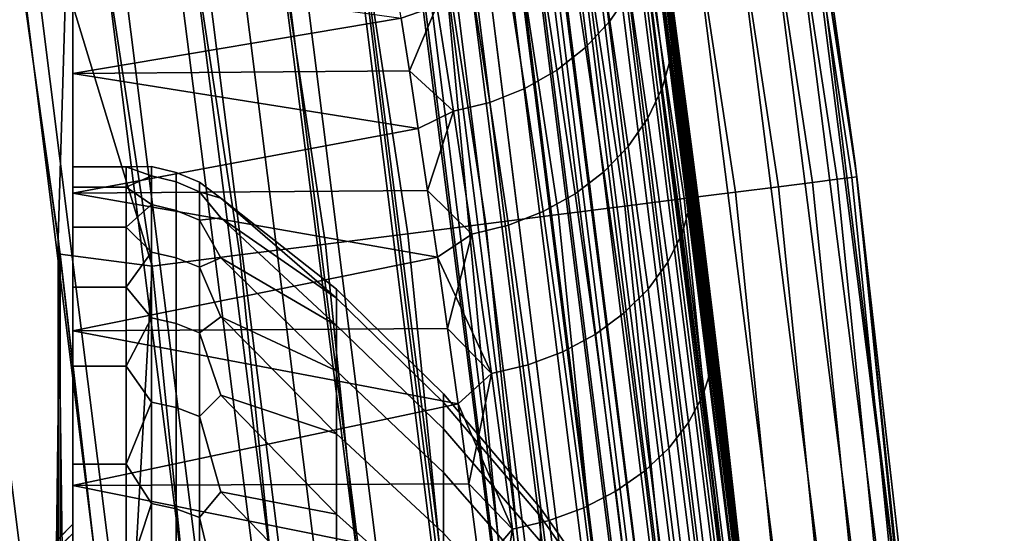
# Model space of a CAD drawing. Header units: metres. Extents: x -248 to 28, y -28 to 28.
# Tile 473 of 507: x 26.433 to 27.664, y 3.039 to 3.681. Entities that reach past the tile are written whole.
import ezdxf

# ---------------------------------------------------------------- set-up
doc = ezdxf.new("R2010")
doc.units = ezdxf.units.M
doc.layers.add('solid_10_061_053_XXX', color=7, linetype='CONTINUOUS')

msp = doc.modelspace()

# ---------------------------------------------------------------- linework, layer by layer
at = {"layer": 'solid_10_061_053_XXX'}
for points in [[(27.455347, 3.481474, 25.778681), (27.244837, 4.861647, 25.778681), (27.263208, 4.864924, 25.889374), (27.47386, 3.48382, 25.889374)], [(27.47386, 3.48382, 25.889374), (27.263208, 4.864924, 25.889374), (27.269253, 4.865991, 26), (27.47995, 3.48458, 26)], [(27.269253, 4.865991, 26), (27.477783, 3.501632, 117), (27.557713, 2.804009, 117), (27.47995, 3.48458, 26)], [(27.269253, 4.865991, 26), (27.380196, 4.197004, 117), (27.477783, 3.501632, 117)], [(27.214371, 4.856211, 25.670778), (27.424644, 3.477581, 25.670778), (27.382137, 3.472191, 25.567024), (27.17219, 4.848684, 25.567024)], [(27.244837, 4.861647, 25.778681), (27.455347, 3.481474, 25.778681), (27.424644, 3.477581, 25.670778), (27.214371, 4.856211, 25.670778)], [(27.118826, 4.839162, 25.468725), (27.328363, 3.465372, 25.468725), (27.263996, 3.45721, 25.377121), (27.054955, 4.827764, 25.377121)], [(27.17219, 4.848684, 25.567024), (27.382137, 3.472191, 25.567024), (27.328363, 3.465372, 25.468725), (27.118826, 4.839162, 25.468725)], [(27.054955, 4.827764, 25.377121), (27.263996, 3.45721, 25.377121), (27.189852, 3.447807, 25.293365), (26.981377, 4.814634, 25.293365)], [(26.981377, 4.814634, 25.293365), (27.189852, 3.447807, 25.293365), (27.106861, 3.437282, 25.218515), (26.899023, 4.799937, 25.218515)], [(26.899023, 4.799937, 25.218515), (27.106861, 3.437282, 25.218515), (27.016071, 3.425768, 25.153511), (26.808929, 4.78386, 25.153511)], [(26.808929, 4.78386, 25.153511), (27.016071, 3.425768, 25.153511), (26.918625, 3.41341, 25.099174), (26.712231, 4.766603, 25.099174)], [(26.712231, 4.766603, 25.099174), (26.918625, 3.41341, 25.099174), (26.815752, 3.400364, 25.056189), (26.610147, 4.748385, 25.056189)], [(26.610147, 4.748385, 25.056189), (26.815752, 3.400364, 25.056189), (26.708748, 3.386793, 25.025095), (26.503963, 4.729435, 25.025095)], [(26.503963, 4.729435, 25.025095), (26.708748, 3.386793, 25.025095), (26.598961, 3.372869, 25.006287), (26.395018, 4.709992, 25.006287)], [(26.395018, 4.709992, 25.006287), (26.598961, 3.372869, 25.006287), (26.389452, 4.060376, 25)], [(27.501806, 2.798339, 117.330498), (27.324648, 4.188508, 117.330498), (27.282156, 4.181994, 117.434196), (27.459038, 2.793987, 117.434196)], [(27.532742, 2.801486, 117.222633), (27.355385, 4.193219, 117.222633), (27.324648, 4.188508, 117.330498), (27.501806, 2.798339, 117.330498)], [(27.355385, 4.193219, 117.222633), (27.532742, 2.801486, 117.222633), (27.551455, 2.80339, 117.111969), (27.373978, 4.196069, 117.111969)], [(27.373978, 4.196069, 117.111969), (27.551455, 2.80339, 117.111969), (27.380196, 4.197004, 117)], [(27.551455, 2.80339, 117.111969), (27.477783, 3.501632, 117), (27.380196, 4.197004, 117)], [(27.404978, 2.788486, 117.532425), (27.228443, 4.17376, 117.532425), (27.164186, 4.163909, 117.62394), (27.340303, 2.781904, 117.62394)], [(27.459038, 2.793987, 117.434196), (27.282156, 4.181994, 117.434196), (27.228443, 4.17376, 117.532425), (27.404978, 2.788486, 117.532425)], [(27.356281, 2.781849, 118.80262), (27.180271, 4.163846, 118.80262), (27.058975, 4.145283, 132.863525), (27.234201, 2.769447, 132.863525)], [(27.340303, 2.781904, 117.62394), (27.164186, 4.163909, 117.62394), (27.090197, 4.152566, 117.707596), (27.265835, 2.774326, 117.707596)], [(27.187553, 4.097865, 118.759666), (27.180271, 4.163846, 118.80262), (27.356281, 2.781849, 118.80262)], [(27.367477, 2.69652, 1.327099), (27.358906, 2.782131, -8.8), (27.182878, 4.164268, -8.8), (27.354073, 2.829268, 1.435222)], [(27.357239, 2.737505, -8.910626), (27.186779, 4.097747, -8.910626), (27.182878, 4.164268, -8.8), (27.358906, 2.782131, -8.8)], [(27.340481, 2.957714, 1.548554), (27.354073, 2.829268, 1.435222), (27.182878, 4.164268, -8.8)], [(27.326824, 3.081347, 1.66665), (27.340481, 2.957714, 1.548554), (27.182878, 4.164268, -8.8)], [(27.313156, 3.200229, 1.789559), (27.326824, 3.081347, 1.66665), (27.182878, 4.164268, -8.8)], [(27.299599, 3.313903, 1.916783), (27.313156, 3.200229, 1.789559), (27.182878, 4.164268, -8.8)], [(27.286209, 3.422396, 2.048367), (27.299599, 3.313903, 1.916783), (27.182878, 4.164268, -8.8)], [(27.273094, 3.525391, 2.183825), (27.286209, 3.422396, 2.048367), (27.182878, 4.164268, -8.8)], [(27.247969, 3.714596, 2.465906), (27.273094, 3.525391, 2.183825), (27.182878, 4.164268, -8.8)], [(27.204302, 4.021929, 6.332458), (27.186808, 4.138542, 6.016832), (27.18288, 4.164258, 23.9), (27.358906, 2.782125, 23.9)], [(27.187773, 4.097897, 23.978315), (27.358906, 2.782125, 23.9), (27.18288, 4.164258, 23.9)], [(27.265835, 2.774326, 117.707596), (27.090197, 4.152566, 117.707596), (27.007406, 4.139874, 117.782333), (27.182505, 2.765845, 117.782333)], [(27.182505, 2.765845, 117.782333), (27.007406, 4.139874, 117.782333), (26.916855, 4.125992, 117.847214), (27.091368, 2.75657, 117.847214)], [(27.230553, 2.724828, 133.006744), (27.234201, 2.769447, 132.863525), (27.058975, 4.145283, 132.863525), (27.060883, 4.078772, 133.006744)], [(26.571459, 2.658875, 134.685471), (27.120987, 2.757933, 133.423676), (26.946491, 4.128049, 133.423676), (26.405895, 3.980048, 134.685471)], [(27.091368, 2.75657, 117.847214), (26.916855, 4.125992, 117.847214), (26.819689, 4.111095, 117.901421), (26.993572, 2.746617, 117.901421)], [(27.173647, 2.719133, 133.288391), (27.00433, 4.070248, 133.288391), (26.946491, 4.128049, 133.423676), (27.120987, 2.757933, 133.423676)], [(26.884398, 4.114105, 118.5), (27.058289, 2.746946, 118.5), (25.710758, 2.657669, 118.5), (25.539848, 3.977733, 118.5)], [(26.935669, 4.059899, 118.503029), (27.058289, 2.746946, 118.5), (26.884398, 4.114105, 118.5)], [(26.993572, 2.746617, 117.901421), (26.819689, 4.111095, 117.901421), (26.717129, 4.095372, 117.944267), (26.890347, 2.736112, 117.944267)], [(26.890347, 2.736112, 117.944267), (26.717129, 4.095372, 117.944267), (26.610468, 4.07902, 117.975212), (26.782995, 2.725186, 117.975212)], [(27.258434, 2.727618, 118.573914), (27.088589, 4.082948, 118.573914), (27.118603, 4.087471, 118.604492), (27.288635, 2.73064, 118.604492)], [(27.137724, 4.090353, -9.12922), (27.307877, 2.732565, -9.12922), (27.265244, 2.728299, -9.232974), (27.095356, 4.083968, -9.232974)], [(27.317841, 2.733562, 24.129755), (27.147627, 4.091846, 24.129755), (27.113245, 4.086664, 24.200205), (27.283243, 2.7301, 24.200205)], [(27.288635, 2.73064, 118.604492), (27.118603, 4.087471, 118.604492), (27.143974, 4.091296, 118.639099), (27.314165, 2.733195, 118.639099)], [(27.168327, 4.094966, -9.021317), (27.338671, 2.735647, -9.021317), (27.307877, 2.732565, -9.12922), (27.137724, 4.090353, -9.12922)], [(27.314165, 2.733195, 118.639099), (27.143974, 4.091296, 118.639099), (27.164183, 4.094342, 118.677032), (27.334501, 2.735229, 118.677032)], [(27.342983, 2.736078, 24.055367), (27.172611, 4.095612, 24.055367), (27.147627, 4.091846, 24.129755), (27.317841, 2.733562, 24.129755)], [(27.334501, 2.735229, 118.677032), (27.164183, 4.094342, 118.677032), (27.178808, 4.096546, 118.717499), (27.34922, 2.736702, 118.717499)], [(27.186779, 4.097747, -8.910626), (27.357239, 2.737505, -8.910626), (27.338671, 2.735647, -9.021317), (27.168327, 4.094966, -9.021317)], [(27.358238, 2.737605, 23.978315), (27.187773, 4.097897, 23.978315), (27.172611, 4.095612, 24.055367), (27.342983, 2.736078, 24.055367)], [(27.34922, 2.736702, 118.717499), (27.178808, 4.096546, 118.717499), (27.187553, 4.097865, 118.759666), (27.358019, 2.737583, 118.759666)], [(27.358019, 2.737583, 118.759666), (27.187553, 4.097865, 118.759666), (27.356281, 2.781849, 118.80262)], [(27.358238, 2.737605, 23.978315), (27.358906, 2.782125, 23.9), (27.187773, 4.097897, 23.978315)], [(25.710758, 2.657663, 24.5), (26.761873, 2.722493, 24.5), (26.589502, 4.075323, 24.5), (25.53985, 3.977724, 24.5)], [(26.481707, -3.407232, 118), (26.481707, 3.407232, 118), (26.385849, 4.083733, 118)], [(26.501053, 4.062245, 117.993866), (26.385849, 4.083733, 118), (26.481707, 3.407232, 118)], [(26.385849, -4.083733, 118), (26.481707, -3.407232, 118), (26.385849, 4.083733, 118)], [(26.782995, 2.725186, 117.975212), (26.610468, 4.07902, 117.975212), (26.501053, 4.062245, 117.993866), (26.672869, 2.713978, 117.993866)], [(26.843479, 2.686095, 24.494968), (26.67622, 4.020793, 24.494968), (26.589502, 4.075323, 24.5), (26.761873, 2.722493, 24.5)], [(27.041756, 4.075889, -9.331272), (27.211308, 2.722902, -9.331272), (27.146749, 2.716442, -9.422875), (26.9776, 4.066219, -9.422875)], [(27.208826, 2.722654, 133.148941), (27.039291, 4.075517, 133.148941), (27.00433, 4.070248, 133.288391), (27.173647, 2.719133, 133.288391)], [(27.1866, 2.72043, 118.527283), (27.017202, 4.072188, 118.527283), (27.054556, 4.077818, 118.547997), (27.224188, 2.724191, 118.547997)], [(27.239784, 2.725751, 24.265507), (27.070055, 4.080154, 24.265507), (27.018801, 4.072429, 24.324541), (27.188208, 2.720591, 24.324541)], [(27.230553, 2.724828, 133.006744), (27.060883, 4.078772, 133.006744), (27.039291, 4.075517, 133.148941), (27.208826, 2.722654, 133.148941)], [(27.095356, 4.083968, -9.232974), (27.265244, 2.728299, -9.232974), (27.211308, 2.722902, -9.331272), (27.041756, 4.075889, -9.331272)], [(27.224188, 2.724191, 118.547997), (27.054556, 4.077818, 118.547997), (27.088589, 4.082948, 118.573914), (27.258434, 2.727618, 118.573914)], [(27.283243, 2.7301, 24.200205), (27.113245, 4.086664, 24.200205), (27.070055, 4.080154, 24.265507), (27.239784, 2.725751, 24.265507)], [(27.129398, 2.714706, 24.376299), (26.960356, 4.06362, 24.376299), (26.895727, 4.053879, 24.419889), (27.064363, 2.708198, 24.419889)], [(26.9776, 4.066219, -9.422875), (27.146749, 2.716442, -9.422875), (27.072382, 2.709, -9.506631), (26.903696, 4.05508, -9.506631)], [(27.104555, 2.71222, 118.503029), (26.935669, 4.059899, 118.503029), (26.977299, 4.066174, 118.512192), (27.146446, 2.716412, 118.512192)], [(27.188208, 2.720591, 24.324541), (27.018801, 4.072429, 24.324541), (26.960356, 4.06362, 24.376299), (27.129398, 2.714706, 24.376299)], [(27.146446, 2.716412, 118.512192), (26.977299, 4.066174, 118.512192), (27.017202, 4.072188, 118.527283), (27.1866, 2.72043, 118.527283)], [(26.389452, 4.060376, 25), (26.484211, 3.387706, 25), (26.389452, -4.060376, 25)], [(26.598961, 3.372869, 25.006287), (26.484211, 3.387706, 25), (26.389452, 4.060376, 25)], [(26.672869, 2.713978, 117.993866), (26.501053, 4.062245, 117.993866), (26.481707, 3.407232, 118), (26.560226, 2.728418, 118)], [(26.903696, 4.05508, -9.506631), (27.072382, 2.709, -9.506631), (26.989143, 2.700671, -9.581482), (26.820976, 4.042612, -9.581482)], [(27.064363, 2.708198, 24.419889), (26.895727, 4.053879, 24.419889), (26.826021, 4.043372, 24.454567), (26.994219, 2.701179, 24.454567)], [(27.104555, 2.71222, 118.503029), (27.058289, 2.746946, 118.5), (26.935669, 4.059899, 118.503029)], [(26.820976, 4.042612, -9.581482), (26.989143, 2.700671, -9.581482), (26.898083, 2.691559, -9.646485), (26.730482, 4.028972, -9.646485)], [(26.994219, 2.701179, 24.454567), (26.826021, 4.043372, 24.454567), (26.752432, 4.03228, 24.479738), (26.920168, 2.693769, 24.479738)], [(26.730482, 4.028972, -9.646485), (26.898083, 2.691559, -9.646485), (26.800344, 2.681779, -9.700823), (26.633354, 4.014332, -9.700823)], [(26.920168, 2.693769, 24.479738), (26.752432, 4.03228, 24.479738), (26.67622, 4.020793, 24.494968), (26.843479, 2.686095, 24.494968)], [(26.633354, 4.014332, -9.700823), (26.800344, 2.681779, -9.700823), (26.697165, 2.671454, -9.743809), (26.530817, 3.998877, -9.743809)], [(27.224854, 3.880382, 6.638868), (27.204302, 4.021929, 6.332458), (27.358906, 2.782125, 23.9)], [(-26.194759, 4.010514, -9.8), (26.364351, 2.677873, -9.8), (26.466129, 1.339522, -9.8), (-26.364359, 2.677795, -9.8)], [(26.479723, 2.649696, -9.793713), (26.364351, 2.677873, -9.8), (26.194746, 4.010602, -9.8), (26.314732, 3.966307, -9.793713)], [(26.530817, 3.998877, -9.743809), (26.697165, 2.671454, -9.743809), (26.58984, 2.660715, -9.774903), (26.42416, 3.982801, -9.774903)], [(25.787355, 3.886818, 135.939667), (25.949041, 2.596593, 135.939667), (26.571459, 2.658875, 134.685471), (26.405895, 3.980048, 134.685471)], [(26.42416, 3.982801, -9.774903), (26.58984, 2.660715, -9.774903), (26.479723, 2.649696, -9.793713), (26.314732, 3.966307, -9.793713)], [(27.247969, 3.714591, 6.934102), (27.224854, 3.880382, 6.638868), (27.358906, 2.782125, 23.9)], [(27.150967, 3.813387, 3.130477), (27.171396, 3.679244, 2.837588), (27.195971, 3.715793, 2.820698), (27.175554, 3.851073, 3.116327)], [(27.171396, 3.679244, 6.562412), (27.150967, 3.813387, 6.269523), (27.175554, 3.851073, 6.283673), (27.195971, 3.715793, 6.579302)], [(27.247744, 3.635079, 2.491275), (27.249493, 3.688941, 2.489508), (27.227053, 3.848458, 2.780697), (27.224886, 3.796319, 2.781652)], [(27.247744, 3.635079, 6.908726), (27.224886, 3.796319, 6.618348), (27.227053, 3.848457, 6.619305), (27.249493, 3.688939, 6.910494)], [(27.120388, 3.779594, 3.142642), (27.140831, 3.646399, 2.852151), (27.171396, 3.679244, 2.837588), (27.150967, 3.813387, 3.130477)], [(27.140831, 3.646399, 6.547849), (27.120388, 3.779594, 6.257358), (27.150967, 3.813387, 6.269523), (27.171396, 3.679244, 6.562412)], [(27.213949, 3.755142, 2.801898), (27.236813, 3.595582, 2.514629), (27.247744, 3.635079, 2.491275), (27.224886, 3.796319, 2.781652)], [(27.236813, 3.595581, 6.885371), (27.213949, 3.755142, 6.598102), (27.224886, 3.796319, 6.618348), (27.247744, 3.635079, 6.908726)], [(27.084572, 3.750531, 3.152522), (27.105034, 3.61807, 2.864026), (27.140831, 3.646399, 2.852151), (27.120388, 3.779594, 3.142642)], [(27.105034, 3.61807, 6.535975), (27.084572, 3.750531, 6.247478), (27.120388, 3.779594, 6.257358), (27.140831, 3.646399, 6.547849)], [(27.195971, 3.715793, 2.820698), (27.218842, 3.557768, 2.536361), (27.236813, 3.595582, 2.514629), (27.213949, 3.755142, 2.801898)], [(27.218842, 3.557768, 6.863639), (27.195971, 3.715793, 6.579302), (27.213949, 3.755142, 6.598102), (27.236813, 3.595581, 6.885371)], [(26.900791, 3.742626, 3.288352), (26.5, 3.740054, 3.281548), (26.5, 3.613891, 2.985424), (26.910355, 3.682788, 3.138888)], [(27.044407, 3.726915, 3.159871), (27.064886, 3.594957, 2.872919), (27.105034, 3.61807, 2.864026), (27.084572, 3.750531, 3.152522)], [(27.064886, 3.594957, 6.527081), (27.044407, 3.726915, 6.240129), (27.084572, 3.750531, 6.247478), (27.105034, 3.61807, 6.535975)], [(26.5, 3.740054, 3.281548), (26.5, 3.740054, 6.118452), (26.5, 3.613891, 6.414576)], [(26.910355, 3.682783, 6.261125), (26.920666, 3.616906, 6.408212), (26.5, 3.613891, 6.414576), (26.5, 3.740054, 6.118452)], [(26.5, 3.613891, 2.985424), (26.5, 3.740054, 3.281548), (26.5, 3.613891, 6.414576)], [(27.000881, 3.709331, 3.164509), (27.021383, 3.577632, 2.878611), (27.064886, 3.594957, 2.872919), (27.044407, 3.726915, 3.159871)], [(27.021383, 3.577632, 6.521389), (27.000881, 3.709331, 6.235491), (27.044407, 3.726915, 6.240129), (27.064886, 3.594957, 6.527081)], [(26.955076, 3.698214, 3.16632), (26.975601, 3.566524, 2.880961), (27.021383, 3.577632, 2.878611), (27.000881, 3.709331, 3.164509)], [(26.975601, 3.566524, 6.519039), (26.955076, 3.698214, 6.23368), (27.000881, 3.709331, 6.235491), (27.021383, 3.577632, 6.521389)], [(27.171396, 3.679244, 2.837588), (27.194277, 3.522575, 2.555933), (27.218842, 3.557768, 2.536361), (27.195971, 3.715793, 2.820698)], [(27.194277, 3.522575, 6.844068), (27.171396, 3.679244, 6.562412), (27.195971, 3.715793, 6.579302), (27.218842, 3.557768, 6.863639)], [(27.249493, 3.688941, 2.489508), (27.273842, 3.507239, 2.211279), (27.273094, 3.525391, 2.183825), (27.247969, 3.714596, 2.465906)], [(27.273094, 3.525385, 7.216182), (27.247969, 3.714591, 6.934102), (27.358906, 2.782125, 23.9)], [(27.249493, 3.688939, 6.910494), (27.247969, 3.714591, 6.934102), (27.273094, 3.525385, 7.216182), (27.273842, 3.507237, 7.188723)], [(26.955076, 3.698214, 6.23368), (26.975601, 3.566524, 6.519039), (26.920666, 3.616906, 6.408212), (26.910355, 3.682783, 6.261125)], [(26.955076, 3.698214, 3.16632), (26.910355, 3.682788, 3.138888), (26.920666, 3.616912, 2.991801)], [(26.955076, 3.698214, 3.16632), (26.920666, 3.616912, 2.991801), (26.975601, 3.566524, 2.880961)], [(26.920666, 3.616912, 2.991801), (26.910355, 3.682788, 3.138888), (26.5, 3.613891, 2.985424)], [(27.272509, 3.451476, 2.214143), (27.273842, 3.507239, 2.211279), (27.249493, 3.688941, 2.489508), (27.247744, 3.635079, 2.491275)], [(27.272509, 3.451476, 7.185857), (27.247744, 3.635079, 6.908726), (27.249493, 3.688939, 6.910494), (27.273842, 3.507237, 7.188723)], [(27.140831, 3.646399, 2.852151), (27.163727, 3.490871, 2.57286), (27.194277, 3.522575, 2.555933), (27.171396, 3.679244, 2.837588)], [(27.163727, 3.490871, 6.82714), (27.140831, 3.646399, 6.547849), (27.171396, 3.679244, 6.562412), (27.194277, 3.522575, 6.844068)], [(27.105034, 3.61807, 2.864026), (27.127943, 3.46344, 2.586725), (27.163727, 3.490871, 2.57286), (27.140831, 3.646399, 2.852151)], [(27.127943, 3.46344, 6.813275), (27.105034, 3.61807, 6.535975), (27.140831, 3.646399, 6.547849), (27.163727, 3.490871, 6.82714)], [(27.236813, 3.595582, 2.514629), (27.26158, 3.413901, 2.240482), (27.272509, 3.451476, 2.214143), (27.247744, 3.635079, 2.491275)], [(27.26158, 3.413901, 7.159519), (27.236813, 3.595581, 6.885371), (27.247744, 3.635079, 6.908726), (27.272509, 3.451476, 7.185857)], [(26.920666, 3.616912, 2.991801), (26.5, 3.613891, 2.985424), (26.5, 3.464014, 2.699848), (26.931711, 3.545085, 2.847334)], [(26.920666, 3.616906, 6.408212), (26.931711, 3.545079, 6.552677), (26.5, 3.613891, 6.414576)], [(26.5, 3.496847, 4.84853), (26.5, 3.613891, 2.985424), (26.5, 3.613891, 6.414576), (26.5, 3.464014, 6.700151)], [(26.931711, 3.545079, 6.552677), (26.943386, 3.467406, 6.694266), (26.5, 3.464014, 6.700151), (26.5, 3.613891, 6.414576)], [(26.5, 3.42144, 3.962608), (26.5, 3.464014, 2.699848), (26.5, 3.613891, 2.985424), (26.5, 3.47165, 4.255439)], [(26.5, 3.496847, 4.55147), (26.5, 3.47165, 4.255439), (26.5, 3.613891, 2.985424)], [(26.5, 3.496847, 4.84853), (26.5, 3.496847, 4.55147), (26.5, 3.613891, 2.985424)], [(26.975601, 3.566524, 2.880961), (26.920666, 3.616912, 2.991801), (26.931711, 3.545085, 2.847334)], [(26.975601, 3.566524, 6.519039), (26.931711, 3.545079, 6.552677), (26.920666, 3.616906, 6.408212)], [(27.064886, 3.594957, 2.872919), (27.087814, 3.440962, 2.597185), (27.127943, 3.46344, 2.586725), (27.105034, 3.61807, 2.864026)], [(27.087814, 3.440962, 6.802815), (27.064886, 3.594957, 6.527081), (27.105034, 3.61807, 6.535975), (27.127943, 3.46344, 6.813275)], [(27.021383, 3.577632, 2.878611), (27.044331, 3.42399, 2.60398), (27.087814, 3.440962, 2.597185), (27.064886, 3.594957, 2.872919)], [(27.044331, 3.42399, 6.79602), (27.021383, 3.577632, 6.521389), (27.064886, 3.594957, 6.527081), (27.087814, 3.440962, 6.802815)], [(27.218842, 3.557768, 2.536361), (27.243616, 3.37786, 2.265044), (27.26158, 3.413901, 2.240482), (27.236813, 3.595582, 2.514629)], [(27.243616, 3.37786, 7.134956), (27.218842, 3.557768, 6.863639), (27.236813, 3.595581, 6.885371), (27.26158, 3.413901, 7.159519)], [(26.975601, 3.566524, 2.880961), (26.998568, 3.412946, 2.606944), (27.044331, 3.42399, 2.60398), (27.021383, 3.577632, 2.878611)], [(26.998568, 3.412946, 6.793056), (26.975601, 3.566524, 6.519039), (27.021383, 3.577632, 6.521389), (27.044331, 3.42399, 6.79602)], [(26.975601, 3.566524, 6.519039), (26.998568, 3.412946, 6.793056), (26.943386, 3.467406, 6.694266), (26.931711, 3.545079, 6.552677)], [(26.975601, 3.566524, 2.880961), (26.931711, 3.545085, 2.847334), (26.943386, 3.467412, 2.705745)], [(26.975601, 3.566524, 2.880961), (26.943386, 3.467412, 2.705745), (26.998568, 3.412946, 2.606944)], [(27.194277, 3.522575, 2.555933), (27.219061, 3.344242, 2.287223), (27.243616, 3.37786, 2.265044), (27.218842, 3.557768, 2.536361)], [(27.219061, 3.344242, 7.112778), (27.194277, 3.522575, 6.844068), (27.218842, 3.557768, 6.863639), (27.243616, 3.37786, 7.134956)], [(26.943386, 3.467412, 2.705745), (26.931711, 3.545085, 2.847334), (26.5, 3.464014, 2.699848)], [(27.163727, 3.490871, 2.57286), (27.18852, 3.313879, 2.306469), (27.219061, 3.344242, 2.287223), (27.194277, 3.522575, 2.555933)], [(27.18852, 3.313879, 7.093531), (27.163727, 3.490871, 6.82714), (27.194277, 3.522575, 6.844068), (27.219061, 3.344242, 7.112778)], [(27.273842, 3.507239, 2.211279), (27.299509, 3.304394, 1.947624), (27.286209, 3.422396, 2.048367), (27.273094, 3.525391, 2.183825)], [(27.286209, 3.42239, 7.351641), (27.273094, 3.525385, 7.216182), (27.358906, 2.782125, 23.9)], [(27.273842, 3.507237, 7.188723), (27.273094, 3.525385, 7.216182), (27.286209, 3.42239, 7.351641)], [(26.5, 3.47165, 5.144561), (26.5, 3.496847, 4.84853), (26.5, 3.464014, 6.700151)], [(26.566536, 3.496846, 4.551455), (26.566536, 3.471652, 4.255438), (26.5, 3.47165, 4.255439), (26.5, 3.496847, 4.55147)], [(26.566536, 3.496846, 4.848545), (26.566536, 3.496846, 4.551455), (26.5, 3.496847, 4.55147), (26.5, 3.496847, 4.84853)], [(26.566536, 3.471652, 5.144562), (26.566536, 3.496846, 4.848545), (26.5, 3.496847, 4.84853), (26.5, 3.47165, 5.144561)], [(26.598051, 3.497502, 4.7), (26.566536, 3.496846, 4.551455), (26.566536, 3.496846, 4.848545)], [(26.598051, 3.485556, 4.411179), (26.566536, 3.496846, 4.551455), (26.598051, 3.497502, 4.7)], [(26.598051, 3.497502, 4.7), (26.566536, 3.496846, 4.848545), (26.598051, 3.485556, 4.988822)], [(26.598051, 3.485556, 4.411179), (26.566536, 3.471652, 4.255438), (26.566536, 3.496846, 4.551455)], [(26.598051, 3.485556, 4.988822), (26.566536, 3.496846, 4.848545), (26.566536, 3.471652, 5.144562)], [(26.598051, 3.497502, 4.7), (26.598051, 3.485556, 4.988822), (26.628868, 3.478119, 4.988205), (26.628868, 3.490039, 4.7)], [(26.598051, 3.485556, 4.411179), (26.598051, 3.497502, 4.7), (26.628868, 3.490039, 4.7), (26.628868, 3.478119, 4.411795)], [(27.298561, 3.246582, 1.951903), (27.299509, 3.304394, 1.947624), (27.273842, 3.507239, 2.211279), (27.272509, 3.451476, 2.214143)], [(27.298561, 3.246582, 7.448098), (27.272509, 3.451476, 7.185857), (27.273842, 3.507237, 7.188723), (27.299509, 3.304393, 7.452378)], [(27.273842, 3.507237, 7.188723), (27.286209, 3.42239, 7.351641), (27.299509, 3.304393, 7.452378)], [(27.551455, 2.80339, 117.111969), (27.557713, 2.804009, 117), (27.477783, 3.501632, 117)], [(26.598051, 3.4498, 4.12433), (26.566536, 3.471652, 4.255438), (26.598051, 3.485556, 4.411179)], [(26.598051, 3.485556, 4.988822), (26.566536, 3.471652, 5.144562), (26.598051, 3.4498, 5.27567)], [(26.598051, 3.485556, 4.988822), (26.598051, 3.4498, 5.27567), (26.628868, 3.44244, 5.274442), (26.628868, 3.478119, 4.988205)], [(26.598051, 3.4498, 4.12433), (26.598051, 3.485556, 4.411179), (26.628868, 3.478119, 4.411795), (26.628868, 3.44244, 4.125558)], [(26.628868, 3.490039, 4.7), (26.628868, 3.478119, 4.988205), (26.658117, 3.465922, 4.987195), (26.658117, 3.4778, 4.7)], [(26.628868, 3.478119, 4.411795), (26.628868, 3.490039, 4.7), (26.658117, 3.4778, 4.7), (26.658117, 3.465922, 4.412806)], [(27.127943, 3.46344, 2.586725), (27.15275, 3.287523, 2.322307), (27.18852, 3.313879, 2.306469), (27.163727, 3.490871, 2.57286)], [(27.15275, 3.287523, 7.077693), (27.127943, 3.46344, 6.813275), (27.163727, 3.490871, 6.82714), (27.18852, 3.313879, 7.093531)], [(27.595987, 2.09244, 25.778681), (27.455347, 3.481474, 25.778681), (27.47386, 3.48382, 25.889374), (27.614594, 2.09385, 25.889374)], [(27.614594, 2.09385, 25.889374), (27.47386, 3.48382, 25.889374), (27.47995, 3.48458, 26), (27.620714, 2.094301, 26)], [(27.47995, 3.48458, 26), (27.619934, 2.104585, 117), (27.664406, 1.403808, 117), (27.620714, 2.094301, 26)], [(27.47995, 3.48458, 26), (27.557713, 2.804009, 117), (27.619934, 2.104585, 117)], [(26.566536, 3.471652, 4.255438), (26.566536, 3.421444, 3.962624), (26.5, 3.42144, 3.962608), (26.5, 3.47165, 4.255439)], [(26.566536, 3.421444, 5.437376), (26.566536, 3.471652, 5.144562), (26.5, 3.47165, 5.144561), (26.5, 3.42144, 5.437392)], [(26.5, 3.42144, 5.437392), (26.5, 3.47165, 5.144561), (26.5, 3.464014, 6.700151)], [(26.598051, 3.4498, 4.12433), (26.566536, 3.421444, 3.962624), (26.566536, 3.471652, 4.255438)], [(26.598051, 3.4498, 5.27567), (26.566536, 3.471652, 5.144562), (26.566536, 3.421444, 5.437376)], [(26.628868, 3.478119, 4.988205), (26.628868, 3.44244, 5.274442), (26.658117, 3.430367, 5.272427), (26.658117, 3.465922, 4.987195)], [(26.628868, 3.44244, 4.125558), (26.628868, 3.478119, 4.411795), (26.658117, 3.465922, 4.412806), (26.658117, 3.430367, 4.127573)], [(26.658117, 3.4778, 4.7), (26.685041, 3.457993, 4.846894), (26.829405, 3.344216, 4.7), (26.685041, 3.457993, 4.553106)], [(26.658117, 3.4778, 4.7), (26.658117, 3.465922, 4.987195), (26.685041, 3.457993, 4.846894)], [(26.658117, 3.465922, 4.412806), (26.658117, 3.4778, 4.7), (26.685041, 3.457993, 4.553106)], [(27.382137, 3.472191, 25.567024), (27.522402, 2.086862, 25.567024), (27.468351, 2.082763, 25.468725), (27.328363, 3.465372, 25.468725)], [(27.424644, 3.477581, 25.670778), (27.565126, 2.090101, 25.670778), (27.522402, 2.086862, 25.567024), (27.382137, 3.472191, 25.567024)], [(27.455347, 3.481474, 25.778681), (27.595987, 2.09244, 25.778681), (27.565126, 2.090101, 25.670778), (27.424644, 3.477581, 25.670778)], [(26.943386, 3.467412, 2.705745), (26.5, 3.464014, 2.699848), (26.5, 3.291947, 2.427757), (26.955637, 3.384001, 2.567269)], [(26.943386, 3.467406, 6.694266), (26.955639, 3.383994, 6.832741), (26.5, 3.464014, 6.700151)], [(26.5, 3.346587, 5.724867), (26.5, 3.42144, 5.437392), (26.5, 3.464014, 6.700151), (26.5, 3.291947, 6.972243)], [(26.955639, 3.383994, 6.832741), (26.968391, 3.294978, 6.967844), (26.5, 3.291947, 6.972243), (26.5, 3.464014, 6.700151)], [(26.5, 3.247612, 3.395006), (26.5, 3.291947, 2.427757), (26.5, 3.464014, 2.699848), (26.5, 3.346587, 3.675133)], [(26.5, 3.42144, 3.962608), (26.5, 3.346587, 3.675133), (26.5, 3.464014, 2.699848)], [(26.658117, 3.465922, 4.412806), (26.685041, 3.457993, 4.553106), (26.829405, 3.332794, 4.423837), (26.685041, 3.433078, 4.260377)], [(26.658117, 3.465922, 4.987195), (26.685041, 3.433078, 5.139623), (26.829405, 3.332794, 4.976163), (26.685041, 3.457993, 4.846894)], [(26.658117, 3.465922, 4.987195), (26.658117, 3.430367, 5.272427), (26.685041, 3.433078, 5.139623)], [(26.658117, 3.430367, 4.127573), (26.658117, 3.465922, 4.412806), (26.685041, 3.433078, 4.260377)], [(26.998568, 3.412946, 2.606944), (26.943386, 3.467412, 2.705745), (26.955637, 3.384001, 2.567269)], [(26.998568, 3.412946, 6.793056), (26.955639, 3.383994, 6.832741), (26.943386, 3.467406, 6.694266)], [(27.087814, 3.440962, 2.597185), (27.112635, 3.265823, 2.334346), (27.15275, 3.287523, 2.322307), (27.127943, 3.46344, 2.586725)], [(27.112635, 3.265823, 7.065654), (27.087814, 3.440962, 6.802815), (27.127943, 3.46344, 6.813275), (27.15275, 3.287523, 7.077693)], [(27.328363, 3.465372, 25.468725), (27.468351, 2.082763, 25.468725), (27.403656, 2.077857, 25.377121), (27.263996, 3.45721, 25.377121)], [(26.598051, 3.390479, 3.841414), (26.566536, 3.421444, 3.962624), (26.598051, 3.4498, 4.12433)], [(26.598051, 3.4498, 5.27567), (26.566536, 3.421444, 5.437376), (26.598051, 3.390479, 5.558586)], [(26.598051, 3.4498, 5.27567), (26.598051, 3.390479, 5.558586), (26.628868, 3.383245, 5.556754), (26.628868, 3.44244, 5.274442)], [(26.598051, 3.390479, 3.841414), (26.598051, 3.4498, 4.12433), (26.628868, 3.44244, 4.125558), (26.628868, 3.383245, 3.843246)], [(26.685041, 3.457993, 4.553106), (26.829405, 3.344216, 4.7), (26.829405, 3.332794, 4.423837)], [(26.685041, 3.457993, 4.846894), (26.829405, 3.332794, 4.976163), (26.829405, 3.344216, 4.7)], [(27.189852, 3.447807, 25.293365), (27.32913, 2.072206, 25.293365), (27.245714, 2.06588, 25.218515), (27.106861, 3.437282, 25.218515)], [(27.263996, 3.45721, 25.377121), (27.403656, 2.077857, 25.377121), (27.32913, 2.072206, 25.293365), (27.189852, 3.447807, 25.293365)], [(27.26158, 3.413901, 2.240482), (27.287636, 3.211167, 1.981082), (27.298561, 3.246582, 1.951903), (27.272509, 3.451476, 2.214143)], [(27.287636, 3.211167, 7.418918), (27.26158, 3.413901, 7.159519), (27.272509, 3.451476, 7.185857), (27.298561, 3.246582, 7.448098)], [(26.628868, 3.44244, 5.274442), (26.628868, 3.383245, 5.556754), (26.658117, 3.37138, 5.55375), (26.658117, 3.430367, 5.272427)], [(26.628868, 3.383245, 3.843246), (26.628868, 3.44244, 4.125558), (26.658117, 3.430367, 4.127573), (26.658117, 3.37138, 3.846251)], [(27.106861, 3.437282, 25.218515), (27.245714, 2.06588, 25.218515), (27.154459, 2.058959, 25.153511), (27.016071, 3.425768, 25.153511)], [(27.044331, 3.42399, 2.60398), (27.069166, 3.249318, 2.342288), (27.112635, 3.265823, 2.334346), (27.087814, 3.440962, 2.597185)], [(27.069166, 3.249318, 7.057712), (27.044331, 3.42399, 6.79602), (27.087814, 3.440962, 6.802815), (27.112635, 3.265823, 7.065654)], [(26.658117, 3.430367, 4.127573), (26.685041, 3.433078, 4.260377), (26.829405, 3.298605, 4.14956), (26.685041, 3.383428, 3.970817)], [(26.658117, 3.430367, 5.272427), (26.685041, 3.383428, 5.429183), (26.829405, 3.298605, 5.25044), (26.685041, 3.433078, 5.139623)], [(26.658117, 3.430367, 5.272427), (26.658117, 3.37138, 5.55375), (26.685041, 3.383428, 5.429183)], [(26.658117, 3.37138, 3.846251), (26.658117, 3.430367, 4.127573), (26.685041, 3.383428, 3.970817)], [(26.685041, 3.433078, 4.260377), (26.829405, 3.332794, 4.423837), (26.829405, 3.298605, 4.14956)], [(26.685041, 3.433078, 5.139623), (26.829405, 3.298605, 5.25044), (26.829405, 3.332794, 4.976163)], [(27.016071, 3.425768, 25.153511), (27.154459, 2.058959, 25.153511), (27.056515, 2.051531, 25.099174), (26.918625, 3.41341, 25.099174)], [(26.998568, 3.412946, 2.606944), (27.023418, 3.238415, 2.345936), (27.069166, 3.249318, 2.342288), (27.044331, 3.42399, 2.60398)], [(27.023418, 3.238415, 7.054064), (26.998568, 3.412946, 6.793056), (27.044331, 3.42399, 6.79602), (27.069166, 3.249318, 7.057712)], [(27.299509, 3.304394, 1.947624), (27.299599, 3.313903, 1.916783), (27.286209, 3.422396, 2.048367)], [(27.299599, 3.313897, 7.483224), (27.286209, 3.42239, 7.351641), (27.358906, 2.782125, 23.9)], [(27.299509, 3.304393, 7.452378), (27.286209, 3.42239, 7.351641), (27.299599, 3.313897, 7.483224)], [(26.566536, 3.421444, 3.962624), (26.566536, 3.346584, 3.675121), (26.5, 3.346587, 3.675133), (26.5, 3.42144, 3.962608)], [(26.566536, 3.346584, 5.724878), (26.566536, 3.421444, 5.437376), (26.5, 3.42144, 5.437392), (26.5, 3.346587, 5.724867)], [(26.598051, 3.390479, 3.841414), (26.566536, 3.346584, 3.675121), (26.566536, 3.421444, 3.962624)], [(26.598051, 3.390479, 5.558586), (26.566536, 3.421444, 5.437376), (26.566536, 3.346584, 5.724878)], [(26.918625, 3.41341, 25.099174), (27.056515, 2.051531, 25.099174), (26.953115, 2.043689, 25.056189), (26.815752, 3.400364, 25.056189)], [(26.998568, 3.412946, 2.606944), (26.955637, 3.384001, 2.567269), (26.96839, 3.294985, 2.432165)], [(27.023418, 3.238415, 7.054064), (26.955639, 3.383994, 6.832741), (26.998568, 3.412946, 6.793056)], [(26.998568, 3.412946, 2.606944), (26.96839, 3.294985, 2.432165), (27.023418, 3.238415, 2.345936)], [(27.243616, 3.37786, 2.265044), (27.269676, 3.177128, 2.008356), (27.287636, 3.211167, 1.981082), (27.26158, 3.413901, 2.240482)], [(27.269676, 3.177128, 7.391645), (27.243616, 3.37786, 7.134956), (27.26158, 3.413901, 7.159519), (27.287636, 3.211167, 7.418918)], [(26.560226, -2.728418, 118), (26.560226, 2.728418, 118), (26.481707, 3.407232, 118)], [(26.481707, -3.407232, 118), (26.560226, -2.728418, 118), (26.481707, 3.407232, 118)], [(26.815752, 3.400364, 25.056189), (26.953115, 2.043689, 25.056189), (26.845562, 2.035532, 25.025095), (26.708748, 3.386793, 25.025095)], [(26.484211, 3.387706, 25), (26.484211, -3.387706, 25), (26.389452, -4.060376, 25)], [(26.484211, 3.387706, 25), (26.561832, 2.712746, 25), (26.484211, -3.387706, 25)], [(26.598961, 3.372869, 25.006287), (26.561832, 2.712746, 25), (26.484211, 3.387706, 25)], [(26.598051, 3.307997, 3.564363), (26.566536, 3.346584, 3.675121), (26.598051, 3.390479, 3.841414)], [(26.598051, 3.390479, 5.558586), (26.566536, 3.346584, 5.724878), (26.598051, 3.307997, 5.835637)], [(26.598051, 3.390479, 5.558586), (26.598051, 3.307997, 5.835637), (26.628868, 3.300939, 5.833214), (26.628868, 3.383245, 5.556754)], [(26.598051, 3.307997, 3.564363), (26.598051, 3.390479, 3.841414), (26.628868, 3.383245, 3.843246), (26.628868, 3.300939, 3.566786)], [(26.708748, 3.386793, 25.025095), (26.845562, 2.035532, 25.025095), (26.735212, 2.027162, 25.006287), (26.598961, 3.372869, 25.006287)], [(26.96839, 3.294985, 2.432165), (26.955637, 3.384001, 2.567269), (26.5, 3.291947, 2.427757)], [(26.628868, 3.383245, 5.556754), (26.628868, 3.300939, 5.833214), (26.658117, 3.289363, 5.82924), (26.658117, 3.37138, 5.55375)], [(26.628868, 3.300939, 3.566786), (26.628868, 3.383245, 3.843246), (26.658117, 3.37138, 3.846251), (26.658117, 3.289363, 3.57076)], [(26.658117, 3.37138, 3.846251), (26.685041, 3.383428, 3.970817), (26.829405, 3.241884, 3.879044), (26.685041, 3.3094, 3.686509)], [(26.658117, 3.37138, 5.55375), (26.685041, 3.3094, 5.713491), (26.829405, 3.241884, 5.520957), (26.685041, 3.383428, 5.429183)], [(26.685041, 3.383428, 3.970817), (26.829405, 3.298605, 4.14956), (26.829405, 3.241884, 3.879044)], [(26.685041, 3.383428, 5.429183), (26.829405, 3.241884, 5.520957), (26.829405, 3.298605, 5.25044)], [(27.023418, 3.238415, 7.054064), (26.968391, 3.294978, 6.967844), (26.955639, 3.383994, 6.832741)], [(27.219061, 3.344242, 2.287223), (27.245125, 3.145308, 2.033048), (27.269676, 3.177128, 2.008356), (27.243616, 3.37786, 2.265044)], [(27.245125, 3.145307, 7.366952), (27.219061, 3.344242, 7.112778), (27.243616, 3.37786, 7.134956), (27.269676, 3.177128, 7.391645)], [(26.598961, 3.372869, 25.006287), (26.735212, 2.027162, 25.006287), (26.561832, 2.712746, 25)], [(26.658117, 3.37138, 5.55375), (26.658117, 3.289363, 5.82924), (26.685041, 3.3094, 5.713491)], [(26.658117, 3.289363, 3.57076), (26.658117, 3.37138, 3.846251), (26.685041, 3.3094, 3.686509)], [(26.5, 3.247612, 6.004994), (26.5, 3.346587, 5.724867), (26.5, 3.291947, 6.972243)], [(26.566536, 3.346584, 3.675121), (26.566536, 3.247612, 3.395003), (26.5, 3.247612, 3.395006), (26.5, 3.346587, 3.675133)], [(26.566536, 3.247612, 6.004997), (26.566536, 3.346584, 5.724878), (26.5, 3.346587, 5.724867), (26.5, 3.247612, 6.004994)], [(26.598051, 3.307997, 3.564363), (26.566536, 3.247612, 3.395003), (26.566536, 3.346584, 3.675121)], [(26.598051, 3.307997, 5.835637), (26.566536, 3.346584, 5.724878), (26.566536, 3.247612, 6.004997)], [(26.963451, 3.213198, 4.7), (26.963451, 3.202223, 4.434656), (26.829405, 3.332794, 4.423837), (26.829405, 3.344216, 4.7)], [(26.963451, 3.202223, 4.965344), (26.963451, 3.213198, 4.7), (26.829405, 3.344216, 4.7), (26.829405, 3.332794, 4.976163)], [(27.18852, 3.313879, 2.306469), (27.21459, 3.116491, 2.05455), (27.245125, 3.145308, 2.033048), (27.219061, 3.344242, 2.287223)], [(27.21459, 3.116491, 7.34545), (27.18852, 3.313879, 7.093531), (27.219061, 3.344242, 7.112778), (27.245125, 3.145307, 7.366952)], [(26.963451, 3.202223, 4.434656), (26.963451, 3.169374, 4.171125), (26.829405, 3.298605, 4.14956), (26.829405, 3.332794, 4.423837)], [(26.963451, 3.169374, 5.228875), (26.963451, 3.202223, 4.965344), (26.829405, 3.332794, 4.976163), (26.829405, 3.298605, 5.25044)], [(27.15275, 3.287523, 2.322307), (27.178829, 3.091392, 2.07233), (27.21459, 3.116491, 2.05455), (27.18852, 3.313879, 2.306469)], [(27.178829, 3.091391, 7.327671), (27.15275, 3.287523, 7.077693), (27.18852, 3.313879, 7.093531), (27.21459, 3.116491, 7.34545)], [(27.299509, 3.304394, 1.947624), (27.325874, 3.081485, 1.700151), (27.313156, 3.200229, 1.789559), (27.299599, 3.313903, 1.916783)], [(27.299509, 3.304393, 7.452378), (27.299599, 3.313897, 7.483224), (27.313158, 3.200223, 7.610448)], [(27.313158, 3.200223, 7.610448), (27.299599, 3.313897, 7.483224), (27.358906, 2.782125, 23.9)], [(26.598051, 3.202919, 3.29507), (26.566536, 3.247612, 3.395003), (26.598051, 3.307997, 3.564363)], [(26.598051, 3.307997, 5.835637), (26.566536, 3.247612, 6.004997), (26.598051, 3.202919, 6.10493)], [(26.598051, 3.307997, 5.835637), (26.598051, 3.202919, 6.10493), (26.628868, 3.196085, 6.101933), (26.628868, 3.300939, 5.833214)], [(26.598051, 3.202919, 3.29507), (26.598051, 3.307997, 3.564363), (26.628868, 3.300939, 3.566786), (26.628868, 3.196085, 3.298067)], [(26.628868, 3.300939, 5.833214), (26.628868, 3.196085, 6.101933), (26.658117, 3.184877, 6.097016), (26.658117, 3.289363, 5.82924)], [(26.628868, 3.196085, 3.298067), (26.628868, 3.300939, 3.566786), (26.658117, 3.289363, 3.57076), (26.658117, 3.184877, 3.302984)], [(26.658117, 3.289363, 3.57076), (26.685041, 3.3094, 3.686509), (26.829405, 3.163017, 3.614135), (26.685041, 3.211527, 3.409503)], [(26.658117, 3.289363, 5.82924), (26.685041, 3.211527, 5.990497), (26.829405, 3.163017, 5.785865), (26.685041, 3.3094, 5.713491)], [(26.685041, 3.3094, 3.686509), (26.829405, 3.241884, 3.879044), (26.829405, 3.163017, 3.614135)], [(26.685041, 3.3094, 5.713491), (26.829405, 3.163017, 5.785865), (26.829405, 3.241884, 5.520957)], [(27.325266, 3.021505, 1.706199), (27.325874, 3.081485, 1.700151), (27.299509, 3.304394, 1.947624), (27.298561, 3.246582, 1.951903)], [(27.325266, 3.021505, 7.693801), (27.298561, 3.246582, 7.448098), (27.299509, 3.304393, 7.452378), (27.325874, 3.081483, 7.699851)], [(27.299509, 3.304393, 7.452378), (27.313158, 3.200223, 7.610448), (27.325874, 3.081483, 7.699851)], [(26.96839, 3.294985, 2.432165), (26.5, 3.291947, 2.427757), (26.5, 3.098483, 2.170295), (26.98152, 3.200515, 2.300687)], [(26.968391, 3.294978, 6.967844), (26.98152, 3.200508, 7.099322), (26.5, 3.291947, 6.972243)], [(26.5, 3.125233, 6.275726), (26.5, 3.247612, 6.004994), (26.5, 3.291947, 6.972243), (26.5, 3.098483, 7.229705)], [(26.98152, 3.200508, 7.099322), (26.995001, 3.100733, 7.226945), (26.5, 3.098483, 7.229705), (26.5, 3.291947, 6.972243)], [(26.5, 2.980358, 2.864934), (26.5, 3.098483, 2.170295), (26.5, 3.291947, 2.427757), (26.5, 3.125233, 3.124274)], [(26.5, 3.247612, 3.395006), (26.5, 3.125233, 3.124274), (26.5, 3.291947, 2.427757)], [(26.658117, 3.289363, 5.82924), (26.658117, 3.184877, 6.097016), (26.685041, 3.211527, 5.990497)], [(26.658117, 3.184877, 3.302984), (26.658117, 3.289363, 3.57076), (26.685041, 3.211527, 3.409503)], [(26.963451, 3.169374, 4.171125), (26.963451, 3.114875, 3.911206), (26.829405, 3.241884, 3.879044), (26.829405, 3.298605, 4.14956)], [(26.963451, 3.114875, 5.488793), (26.963451, 3.169374, 5.228875), (26.829405, 3.298605, 5.25044), (26.829405, 3.241884, 5.520957)], [(27.023418, 3.238415, 2.345936), (26.96839, 3.294985, 2.432165), (26.98152, 3.200515, 2.300687)], [(27.023418, 3.238415, 7.054064), (26.98152, 3.200508, 7.099322), (26.968391, 3.294978, 6.967844)], [(27.112635, 3.265823, 2.334346), (27.138721, 3.070629, 2.085947), (27.178829, 3.091392, 2.07233), (27.15275, 3.287523, 2.322307)], [(27.138721, 3.070629, 7.314054), (27.112635, 3.265823, 7.065654), (27.15275, 3.287523, 7.077693), (27.178829, 3.091391, 7.327671)], [(27.069166, 3.249318, 2.342288), (27.095263, 3.054718, 2.095065), (27.138721, 3.070629, 2.085947), (27.112635, 3.265823, 2.334346)], [(27.095263, 3.054718, 7.304935), (27.069166, 3.249318, 7.057712), (27.112635, 3.265823, 7.065654), (27.138721, 3.070629, 7.314054)], [(26.566536, 3.247612, 3.395003), (26.566536, 3.125241, 3.124288), (26.5, 3.125233, 3.124274), (26.5, 3.247612, 3.395006)], [(26.566536, 3.125241, 6.275712), (26.566536, 3.247612, 6.004997), (26.5, 3.247612, 6.004994), (26.5, 3.125233, 6.275726)], [(26.598051, 3.202919, 3.29507), (26.566536, 3.125241, 3.124288), (26.566536, 3.247612, 3.395003)], [(26.598051, 3.202919, 6.10493), (26.566536, 3.247612, 6.004997), (26.566536, 3.125241, 6.275712)], [(26.963451, 3.114875, 3.911206), (26.963451, 3.039098, 3.656676), (26.829405, 3.163017, 3.614135), (26.829405, 3.241884, 3.879044)], [(26.963451, 3.039098, 5.743324), (26.963451, 3.114875, 5.488793), (26.829405, 3.241884, 5.520957), (26.829405, 3.163017, 5.785865)], [(27.049524, 3.04405, 7.300541), (26.98152, 3.200508, 7.099322), (27.023418, 3.238415, 7.054064)], [(27.023418, 3.238415, 2.345936), (26.98152, 3.200515, 2.300687), (26.995001, 3.10074, 2.173063)], [(27.023418, 3.238415, 2.345936), (26.995001, 3.10074, 2.173063), (27.049524, 3.04405, 2.099459)], [(27.023418, 3.238415, 2.345936), (27.049524, 3.04405, 2.099459), (27.095263, 3.054718, 2.095065), (27.069166, 3.249318, 2.342288)], [(27.049524, 3.04405, 7.300541), (27.023418, 3.238415, 7.054064), (27.069166, 3.249318, 7.057712), (27.095263, 3.054718, 7.304935)], [(27.287636, 3.211167, 1.981082), (27.314341, 2.988478, 1.738056), (27.325266, 3.021505, 1.706199), (27.298561, 3.246582, 1.951903)], [(27.314341, 2.988478, 7.661944), (27.287636, 3.211167, 7.418918), (27.298561, 3.246582, 7.448098), (27.325266, 3.021505, 7.693801)], [(27.084644, 3.070206, 4.7), (27.084644, 3.05972, 4.446465), (26.963451, 3.202223, 4.434656), (26.963451, 3.213198, 4.7)], [(27.084644, 3.05972, 4.953536), (27.084644, 3.070206, 4.7), (26.963451, 3.213198, 4.7), (26.963451, 3.202223, 4.965344)], [(26.598051, 3.075961, 3.035373), (26.566536, 3.125241, 3.124288), (26.598051, 3.202919, 3.29507)], [(26.598051, 3.202919, 6.10493), (26.566536, 3.125241, 6.275712), (26.598051, 3.075961, 6.364627)], [(26.598051, 3.202919, 6.10493), (26.598051, 3.075961, 6.364627), (26.628868, 3.069398, 6.361075), (26.628868, 3.196085, 6.101933)], [(26.598051, 3.075961, 3.035373), (26.598051, 3.202919, 3.29507), (26.628868, 3.196085, 3.298067), (26.628868, 3.069398, 3.038925)], [(26.658117, 3.184877, 3.302984), (26.685041, 3.211527, 3.409503), (26.829405, 3.062544, 3.356644), (26.685041, 3.090516, 3.141796)], [(26.658117, 3.184877, 6.097016), (26.685041, 3.090516, 6.258204), (26.829405, 3.062544, 6.043356), (26.685041, 3.211527, 5.990497)], [(26.685041, 3.211527, 3.409503), (26.829405, 3.163017, 3.614135), (26.829405, 3.062544, 3.356644)], [(26.685041, 3.211527, 5.990497), (26.829405, 3.062544, 6.043356), (26.829405, 3.163017, 5.785865)], [(27.084644, 3.05972, 4.446465), (27.084644, 3.028332, 4.194661), (26.963451, 3.169374, 4.171125), (26.963451, 3.202223, 4.434656)], [(27.084644, 3.028332, 5.205339), (27.084644, 3.05972, 4.953536), (26.963451, 3.202223, 4.965344), (26.963451, 3.169374, 5.228875)], [(27.269676, 3.177128, 2.008356), (27.296381, 2.95667, 1.767901), (27.314341, 2.988478, 1.738056), (27.287636, 3.211167, 1.981082)], [(27.296381, 2.95667, 7.632099), (27.269676, 3.177128, 7.391645), (27.287636, 3.211167, 7.418918), (27.314341, 2.988478, 7.661944)], [(26.995001, 3.10074, 2.173063), (26.98152, 3.200515, 2.300687), (26.5, 3.098483, 2.170295)], [(26.628868, 3.196085, 6.101933), (26.628868, 3.069398, 6.361075), (26.658117, 3.058634, 6.35525), (26.658117, 3.184877, 6.097016)], [(26.628868, 3.069398, 3.038925), (26.628868, 3.196085, 3.298067), (26.658117, 3.184877, 3.302984), (26.658117, 3.058634, 3.04475)], [(27.049524, 3.04405, 7.300541), (26.995001, 3.100733, 7.226945), (26.98152, 3.200508, 7.099322)], [(27.325874, 3.081485, 1.700151), (27.326824, 3.081347, 1.66665), (27.313156, 3.200229, 1.789559)], [(27.326824, 3.081341, 7.733356), (27.313158, 3.200223, 7.610448), (27.358906, 2.782125, 23.9)], [(27.325874, 3.081483, 7.699851), (27.313158, 3.200223, 7.610448), (27.326824, 3.081341, 7.733356)], [(26.658117, 3.184877, 6.097016), (26.658117, 3.058634, 6.35525), (26.685041, 3.090516, 6.258204)], [(26.658117, 3.058634, 3.04475), (26.658117, 3.184877, 3.302984), (26.685041, 3.090516, 3.141796)], [(27.245125, 3.145308, 2.033048), (27.271833, 2.926866, 1.794996), (27.296381, 2.95667, 1.767901), (27.269676, 3.177128, 2.008356)], [(27.271833, 2.926866, 7.605004), (27.245125, 3.145307, 7.366952), (27.269676, 3.177128, 7.391645), (27.296381, 2.95667, 7.632099)], [(27.084644, 3.028332, 4.194661), (27.084644, 2.976259, 3.946309), (26.963451, 3.114875, 3.911206), (26.963451, 3.169374, 4.171125)], [(27.084644, 2.976259, 5.453691), (27.084644, 3.028332, 5.205339), (26.963451, 3.169374, 5.228875), (26.963451, 3.114875, 5.488793)], [(26.963451, 3.039098, 3.656676), (26.963451, 2.942561, 3.409273), (26.829405, 3.062544, 3.356644), (26.829405, 3.163017, 3.614135)], [(26.963451, 2.942561, 5.990727), (26.963451, 3.039098, 5.743324), (26.829405, 3.163017, 5.785865), (26.829405, 3.062544, 6.043356)], [(27.21459, 3.116491, 2.05455), (27.241301, 2.899804, 1.81867), (27.271833, 2.926866, 1.794996), (27.245125, 3.145308, 2.033048)], [(27.241301, 2.899804, 7.58133), (27.21459, 3.116491, 7.34545), (27.245125, 3.145307, 7.366952), (27.271833, 2.926866, 7.605004)], [(26.566536, 3.125241, 3.124288), (26.566536, 2.980353, 2.864927), (26.5, 2.980358, 2.864934), (26.5, 3.125233, 3.124274)], [(26.566536, 2.980354, 6.535073), (26.566536, 3.125241, 6.275712), (26.5, 3.125233, 6.275726), (26.5, 2.980358, 6.535066)], [(26.5, 2.980358, 6.535066), (26.5, 3.125233, 6.275726), (26.5, 3.098483, 7.229705)], [(26.598051, 3.075961, 3.035373), (26.566536, 2.980353, 2.864927), (26.566536, 3.125241, 3.124288)], [(26.598051, 3.075961, 6.364627), (26.566536, 3.125241, 6.275712), (26.566536, 2.980354, 6.535073)], [(27.084644, 2.976259, 3.946309), (27.084644, 2.903854, 3.703106), (26.963451, 3.039098, 3.656676), (26.963451, 3.114875, 3.911206)], [(27.084644, 2.903854, 5.696894), (27.084644, 2.976259, 5.453691), (26.963451, 3.114875, 5.488793), (26.963451, 3.039098, 5.743324)], [(27.178829, 3.091392, 2.07233), (27.205542, 2.876152, 1.838339), (27.241301, 2.899804, 1.81867), (27.21459, 3.116491, 2.05455)], [(27.205542, 2.876152, 7.561661), (27.178829, 3.091391, 7.327671), (27.21459, 3.116491, 7.34545), (27.241301, 2.899804, 7.58133)], [(26.995001, 3.10074, 2.173063), (26.5, 3.098483, 2.170295), (26.5, 2.884646, 1.928946), (27.008657, 2.995847, 2.049547)], [(26.995001, 3.100733, 7.226945), (27.008657, 2.99584, 7.350461), (26.5, 3.098483, 7.229705)], [(26.5, 2.813992, 6.781211), (26.5, 2.980358, 6.535066), (26.5, 3.098483, 7.229705), (26.5, 2.884646, 7.471054)], [(27.008657, 2.99584, 7.350461), (27.022501, 2.885995, 7.469664), (26.5, 2.884646, 7.471054), (26.5, 3.098483, 7.229705)], [(26.5, 2.813992, 2.618789), (26.5, 2.884646, 1.928946), (26.5, 3.098483, 2.170295), (26.5, 2.980358, 2.864934)], [(26.658117, 3.058634, 3.04475), (26.685041, 3.090516, 3.141796), (26.829405, 2.94115, 3.108329), (26.685041, 2.947238, 2.885317)], [(26.658117, 3.058634, 6.35525), (26.685041, 2.947239, 6.514683), (26.829405, 2.94115, 6.291671), (26.685041, 3.090516, 6.258204)], [(26.685041, 3.090516, 3.141796), (26.829405, 3.062544, 3.356644), (26.829405, 2.94115, 3.108329)], [(26.685041, 3.090516, 6.258204), (26.829405, 2.94115, 6.291671), (26.829405, 3.062544, 6.043356)], [(27.049524, 3.04405, 2.099459), (26.995001, 3.10074, 2.173063), (27.008657, 2.995847, 2.049547)], [(27.049524, 3.04405, 7.300541), (27.008657, 2.99584, 7.350461), (26.995001, 3.100733, 7.226945)], [(27.138721, 3.070629, 2.085947), (27.165438, 2.856496, 1.853517), (27.205542, 2.876152, 1.838339), (27.178829, 3.091392, 2.07233)], [(27.165438, 2.856496, 7.546484), (27.138721, 3.070629, 7.314054), (27.178829, 3.091391, 7.327671), (27.205542, 2.876152, 7.561661)], [(27.325266, 3.021505, 1.706199), (27.35232, 2.839727, 1.470375), (27.325874, 3.081485, 1.700151)], [(27.325266, 3.021505, 7.693801), (27.325874, 3.081483, 7.699851), (27.35232, 2.839726, 7.929626)], [(27.35232, 2.839727, 1.470375), (27.326824, 3.081347, 1.66665), (27.325874, 3.081485, 1.700151)], [(27.325874, 3.081483, 7.699851), (27.326824, 3.081341, 7.733356), (27.340483, 2.957707, 7.851452)], [(27.325874, 3.081483, 7.699851), (27.340483, 2.957707, 7.851452), (27.35232, 2.839726, 7.929626)], [(27.35232, 2.839727, 1.470375), (27.340481, 2.957714, 1.548554), (27.326824, 3.081347, 1.66665)], [(27.340483, 2.957707, 7.851452), (27.326824, 3.081341, 7.733356), (27.358906, 2.782125, 23.9)], [(26.598051, 2.927991, 2.787048), (26.566536, 2.980353, 2.864927), (26.598051, 3.075961, 3.035373)], [(26.598051, 3.075961, 6.364627), (26.566536, 2.980354, 6.535073), (26.598051, 2.927991, 6.612952)], [(26.598051, 3.075961, 6.364627), (26.598051, 2.927991, 6.612952), (26.628868, 2.921744, 6.608871), (26.628868, 3.069398, 6.361075)], [(26.598051, 2.927991, 2.787048), (26.598051, 3.075961, 3.035373), (26.628868, 3.069398, 3.038925), (26.628868, 2.921744, 2.79113)], [(26.628868, 3.069398, 6.361075), (26.628868, 2.921744, 6.608871), (26.658117, 2.911498, 6.602176), (26.658117, 3.058634, 6.35525)], [(26.628868, 2.921744, 2.79113), (26.628868, 3.069398, 3.038925), (26.658117, 3.058634, 3.04475), (26.658117, 2.911498, 2.797824)], [(27.191917, 2.916497, 4.7), (27.191917, 2.906535, 4.459157), (27.084644, 3.05972, 4.446465), (27.084644, 3.070206, 4.7)], [(27.191917, 2.906535, 4.940843), (27.191917, 2.916497, 4.7), (27.084644, 3.070206, 4.7), (27.084644, 3.05972, 4.953536)], [(27.095263, 3.054718, 2.095065), (27.121981, 2.841321, 1.863827), (27.165438, 2.856496, 1.853517), (27.138721, 3.070629, 2.085947)], [(27.121981, 2.841321, 7.536173), (27.095263, 3.054718, 7.304935), (27.138721, 3.070629, 7.314054), (27.165438, 2.856496, 7.546484)], [(26.658117, 3.058634, 6.35525), (26.658117, 2.911498, 6.602176), (26.685041, 2.947239, 6.514683)], [(26.658117, 2.911498, 2.797824), (26.658117, 3.058634, 3.04475), (26.685041, 2.947238, 2.885317)], [(26.963451, 2.942561, 3.409273), (26.963451, 2.825923, 3.170687), (26.829405, 2.94115, 3.108329), (26.829405, 3.062544, 3.356644)], [(26.963451, 2.825923, 6.229313), (26.963451, 2.942561, 5.990727), (26.829405, 3.062544, 6.043356), (26.829405, 2.94115, 6.291671)], [(27.049524, 3.04405, 2.099459), (27.076246, 2.831002, 1.869015), (27.121981, 2.841321, 1.863827), (27.095263, 3.054718, 2.095065)], [(27.076246, 2.831002, 7.530985), (27.049524, 3.04405, 7.300541), (27.095263, 3.054718, 7.304935), (27.121981, 2.841321, 7.536173)], [(27.191917, 2.906535, 4.459157), (27.191917, 2.876719, 4.21996), (27.084644, 3.028332, 4.194661), (27.084644, 3.05972, 4.446465)], [(27.191917, 2.876719, 5.180039), (27.191917, 2.906535, 4.940843), (27.084644, 3.05972, 4.953536), (27.084644, 3.028332, 5.205339)], [(26.5, 3.049999, 4.7), (26.341751, 2.891735, 4.699998), (26.342054, 2.888983, 4.566794)], [(26.5, 3.049999, 4.7), (26.5, 3.038392, 4.965839), (26.342054, 2.888983, 4.833201), (26.341751, 2.891735, 4.699998)], [(26.5, 3.049999, 4.7), (26.342054, 2.888983, 4.566794), (26.342958, 2.880711, 4.434087), (26.5, 3.038392, 4.434161)], [(26.5, 3.038392, 4.434161), (26.5, 3.038392, 4.965839), (26.5, 3.049999, 4.7)], [(27.076246, 2.831002, 7.530985), (27.008657, 2.99584, 7.350461), (27.049524, 3.04405, 7.300541)], [(27.049524, 3.04405, 2.099459), (27.008657, 2.995847, 2.049547), (27.022501, 2.886001, 1.930344)], [(27.049524, 3.04405, 2.099459), (27.022501, 2.886001, 1.930344), (27.076246, 2.831002, 1.869015)], [(27.084644, 2.903854, 3.703106), (27.084644, 2.811613, 3.466712), (26.963451, 2.942561, 3.409273), (26.963451, 3.039098, 3.656676)], [(27.084644, 2.811613, 5.933288), (27.084644, 2.903854, 5.696894), (26.963451, 3.039098, 5.743324), (26.963451, 2.942561, 5.990727)]]:
    msp.add_3dface(points, dxfattribs=at)

doc.saveas('drawing.dxf')
